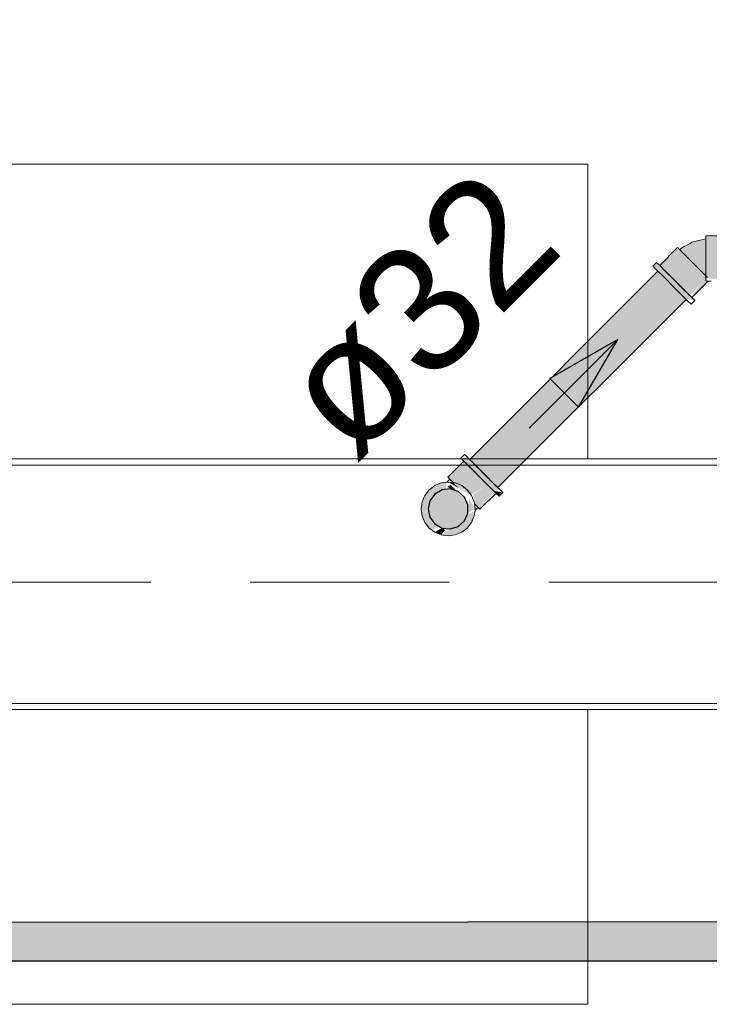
# Model space of a CAD drawing. Header units: millimetres. Extents: x 567 to 934, y -1 to 364.
# Tile 778 of 1056: x 732.35 to 733.45, y 156.08 to 157.65. Entities that reach past the tile are written whole.
import ezdxf

# ---------------------------------------------------------------- set-up
doc = ezdxf.new("R2010")
doc.units = ezdxf.units.MM
doc.header["$MEASUREMENT"] = 0
doc.linetypes.add('HIDDEN2', pattern=[0.47625, 0.3175, -0.15875])
doc.linetypes.add('NULL', pattern=[0])
for name, color, linetype, lineweight in [('AF-Condutos Reúso', 200, 'Continuous', 25), ('AF-Conexões Reúso', 216, 'Continuous', 18), ('AF-Sentido conduto Reúso', 200, 'Continuous', 30), ('AF-Textos conduto Reúso', 7, 'Continuous', 9), ('DI-Detalhes', 1, 'HIDDEN2', 9)]:
    doc.layers.add(name, color=color, linetype=linetype, lineweight=lineweight)
doc.layers.add('ARQ FINA', color=8, linetype='Continuous')
doc.styles.add('Arial', font='arial.ttf')

msp = doc.modelspace()

# ---------------------------------------------------------------- hatches: boundary and pattern name
at = {"layer": 'AF-Condutos Reúso', "linetype": 'Continuous'}
for points in [[(733.0656, 156.9498), (733.369, 157.2469), (733.3659, 157.25)], [(733.369, 157.2469), (733.0656, 156.9498), (733.069, 156.9464), (733.3755, 157.2404)], [(733.3755, 157.2404), (733.069, 156.9464), (733.0756, 156.9397), (733.3841, 157.2318)], [(733.3841, 157.2318), (733.0756, 156.9397), (733.0844, 156.9309), (733.3843, 157.2316)], [(733.0844, 156.9309), (733.3847, 157.2312), (733.3843, 157.2316)], [(733.3936, 157.2223), (733.3847, 157.2312), (733.0844, 156.9309), (733.0938, 156.9216)], [(733.0938, 156.9216), (733.3941, 157.2218), (733.3936, 157.2223)], [(733.1022, 156.9132), (733.4025, 157.2134), (733.3941, 157.2218), (733.0938, 156.9216)], [(733.1081, 156.9072), (733.4084, 157.2075), (733.4025, 157.2134), (733.1022, 156.9132)], [(733.4107, 157.2052), (733.4084, 157.2075), (733.1081, 156.9072), (733.1105, 156.9048)], [(733.1105, 156.9048), (733.4108, 157.2051), (733.4107, 157.2052)], [(732.9994, 156.8708), (733.0021, 156.8578), (733.01, 156.8471), (733.0215, 156.8404), (733.0347, 156.839), (733.0474, 156.8431), (733.0573, 156.852), (733.0627, 156.8642), (733.0627, 156.8775), (733.0573, 156.8896), (733.0474, 156.8985), (733.0347, 156.9027), (733.0215, 156.9013), (733.01, 156.8946), (733.0021, 156.8839)]]:
    msp.add_hatch(color=201, dxfattribs=at).paths.add_polyline_path(points)
h = msp.add_hatch(color=201, dxfattribs=at)
h.paths.add_polyline_path([(733.254, 156.1495), (733.254, 156.2122), (731.7278, 156.2117), (731.7278, 156.1495)])
h.paths.add_polyline_path([(733.254, 156.2122), (733.254, 156.1495), (735.7306, 156.1495), (735.7306, 156.2132)])
at = {"layer": 'AF-Conexões Reúso', "linetype": 'Continuous'}
for points in [[(733.42, 157.2962), (733.4013, 157.2836), (733.4422, 157.2427), (733.4422, 157.3002)], [(733.4719, 157.3052), (733.4422, 157.3052), (733.4422, 157.2389), (733.4826, 157.2353), (733.4826, 157.3016)], [(733.398, 157.2869), (733.3694, 157.2584), (733.4005, 157.2844)], [(733.376, 157.2517), (733.4046, 157.2803), (733.4005, 157.2844), (733.3694, 157.2584)], [(733.376, 157.2517), (733.3875, 157.2403), (733.4161, 157.2688), (733.4046, 157.2803)], [(733.3637, 157.264), (733.3578, 157.2581), (733.4097, 157.2062), (733.4246, 157.2032)], [(733.3875, 157.2403), (733.3942, 157.2336), (733.4227, 157.2622), (733.4161, 157.2688)], [(733.4293, 157.2556), (733.4227, 157.2622), (733.3942, 157.2336)], [(733.4355, 157.2494), (733.4293, 157.2556), (733.3942, 157.2336), (733.4069, 157.2208)], [(733.4408, 157.2441), (733.4355, 157.2494), (733.4069, 157.2208), (733.4122, 157.2155)], [(733.4458, 157.2341), (733.4408, 157.2441), (733.4122, 157.2155), (733.4163, 157.2115), (733.4319, 157.2264), (733.4189, 157.2089)], [(733.0516, 156.9519), (733.1035, 156.9), (733.1143, 156.9011), (733.0616, 156.9537)], [(733.0308, 156.9215), (733.0383, 156.914), (733.0639, 156.9396), (733.0573, 156.9462)], [(733.0383, 156.914), (733.0675, 156.8937), (733.0948, 156.9087), (733.0639, 156.9396)], [(733.0288, 156.9135), (733.0202, 156.9124), (733.001, 156.9012), (732.9898, 156.8597), (732.9998, 156.8726), (733.01, 156.8946), (733.0274, 156.9019)], [(733.0352, 156.9092), (733.0296, 156.9059), (733.0454, 156.8992)], [(733.0314, 156.9138), (733.0481, 156.9042), (733.0395, 156.9128)], [(733.0686, 156.8923), (733.0618, 156.9012), (733.0425, 156.9124), (733.0481, 156.9042)], [(733.1001, 156.9034), (733.0948, 156.9087), (733.0713, 156.8943), (733.0745, 156.8778)], [(733.1067, 156.8967), (733.1001, 156.9034), (733.0745, 156.8778), (733.0786, 156.8737)], [(732.9884, 156.8708), (732.9898, 156.8597), (733.001, 156.9012), (732.9941, 156.8923)], [(733.0648, 156.8874), (733.0627, 156.8642), (733.0744, 156.8708), (733.0695, 156.8794)], [(733.0811, 156.8711), (733.1076, 156.8959), (733.0792, 156.8742)], [(733.1114, 156.8921), (733.1184, 156.897), (733.1035, 156.9)], [(733.0141, 156.8414), (733.0021, 156.8578), (732.9994, 156.8708), (732.9898, 156.8597), (733.0063, 156.8383)], [(733.001, 156.8404), (733.0099, 156.8336), (732.9898, 156.8597)], [(733.0474, 156.8431), (733.0347, 156.839), (733.0202, 156.8293), (733.0618, 156.8404), (733.0686, 156.8493), (733.0736, 156.8681), (733.0611, 156.8607)], [(733.0264, 156.8375), (733.0215, 156.8404), (733.0099, 156.8336), (733.0202, 156.8293)], [(733.0529, 156.8336), (733.0618, 156.8404), (733.0202, 156.8293), (733.0314, 156.8278)]]:
    msp.add_hatch(color=213, dxfattribs=at).paths.add_polyline_path(points)

# ---------------------------------------------------------------- linework, layer by layer
at = {"layer": 'AF-Condutos Reúso'}
for p, q in [((733.3659, 157.25), (733.0656, 156.9498)), ((733.1105, 156.9048), (733.4108, 157.2051)), ((733.0656, 156.9498), (733.069, 156.9464)), ((733.069, 156.9464), (733.0756, 156.9397)), ((733.0756, 156.9397), (733.0844, 156.9309)), ((733.0844, 156.9309), (733.0938, 156.9216)), ((733.0938, 156.9216), (733.1022, 156.9132)), ((733.0347, 156.9027), (733.0215, 156.9013)), ((733.0474, 156.8985), (733.0347, 156.9027)), ((733.1022, 156.9132), (733.1081, 156.9072)), ((733.1081, 156.9072), (733.1105, 156.9048)), ((733.01, 156.8946), (733.0021, 156.8839)), ((733.0215, 156.9013), (733.01, 156.8946)), ((733.0573, 156.8896), (733.0474, 156.8985)), ((733.0627, 156.8775), (733.0573, 156.8896)), ((733.0021, 156.8839), (732.9994, 156.8708)), ((733.0627, 156.8642), (733.0627, 156.8775)), ((732.9994, 156.8708), (733.0021, 156.8578)), ((733.0021, 156.8578), (733.01, 156.8471)), ((733.0573, 156.852), (733.0627, 156.8642)), ((733.01, 156.8471), (733.0215, 156.8404)), ((733.0215, 156.8404), (733.0347, 156.839)), ((733.0347, 156.839), (733.0474, 156.8431)), ((733.0474, 156.8431), (733.0573, 156.852))]:
    msp.add_line(p, q, dxfattribs=at)
msp.add_lwpolyline([(735.7306, 156.1495), (731.7278, 156.1495), (731.7278, 156.2117), (735.7306, 156.2132)], close=True, dxfattribs=at)
at = {"layer": 'AF-Conexões Reúso'}
for p, q in [((733.42, 157.2962), (733.417, 157.2942)), ((733.4267, 157.2979), (733.42, 157.2962)), ((733.4422, 157.3018), (733.4267, 157.2979)), ((733.4422, 157.3065), (733.4422, 157.3052)), ((733.4826, 157.3065), (733.4422, 157.3065)), ((733.4422, 157.3052), (733.4422, 157.302)), ((733.4422, 157.302), (733.4422, 157.3018)), ((733.4422, 157.3018), (733.4422, 157.3016)), ((733.4422, 157.3002), (733.4422, 157.3018)), ((733.4422, 157.3016), (733.4422, 157.2959)), ((733.4422, 157.2955), (733.4422, 157.3002)), ((733.4422, 157.2959), (733.4422, 157.2884)), ((733.4422, 157.2883), (733.4422, 157.2955)), ((733.3971, 157.2878), (733.3686, 157.2592)), ((733.398, 157.2869), (733.3971, 157.2878)), ((733.4004, 157.2845), (733.398, 157.2869)), ((733.4079, 157.2894), (733.4004, 157.2845)), ((733.4005, 157.2844), (733.4004, 157.2845)), ((733.4004, 157.2845), (733.4013, 157.2836)), ((733.4046, 157.2803), (733.4005, 157.2844)), ((733.4013, 157.2836), (733.4039, 157.281)), ((733.4039, 157.281), (733.4081, 157.2768)), ((733.4099, 157.275), (733.4046, 157.2803)), ((733.414, 157.2926), (733.4079, 157.2894)), ((733.417, 157.2942), (733.414, 157.2926)), ((733.4422, 157.2884), (733.4422, 157.2796)), ((733.4422, 157.2792), (733.4422, 157.2883)), ((733.4422, 157.2796), (733.4422, 157.2703)), ((733.3637, 157.264), (733.3578, 157.2581)), ((733.3648, 157.263), (733.3637, 157.264)), ((733.4081, 157.2768), (733.4134, 157.2715)), ((733.4161, 157.2688), (733.4099, 157.275)), ((733.4134, 157.2715), (733.4195, 157.2654)), ((733.4227, 157.2622), (733.4161, 157.2688)), ((733.4195, 157.2654), (733.4259, 157.259)), ((733.4422, 157.2692), (733.4422, 157.2792)), ((733.4422, 157.2703), (733.4422, 157.2609)), ((733.4422, 157.2642), (733.4422, 157.2692)), ((733.4422, 157.2592), (733.4422, 157.2642)), ((733.3578, 157.2581), (733.3588, 157.2571)), ((733.3588, 157.2571), (733.3619, 157.254)), ((733.3619, 157.254), (733.3659, 157.25)), ((733.3678, 157.26), (733.3648, 157.263)), ((733.3659, 157.25), (733.3667, 157.2492)), ((733.3667, 157.2492), (733.373, 157.2429)), ((733.3718, 157.256), (733.3678, 157.26)), ((733.3686, 157.2592), (733.3694, 157.2584)), ((733.3694, 157.2584), (733.3718, 157.256)), ((733.3718, 157.256), (733.372, 157.2558)), ((733.3726, 157.2551), (733.3718, 157.256)), ((733.372, 157.2558), (733.376, 157.2517)), ((733.3789, 157.2488), (733.3726, 157.2551)), ((733.376, 157.2517), (733.3813, 157.2464)), ((733.3863, 157.2415), (733.3789, 157.2488)), ((733.4293, 157.2556), (733.4227, 157.2622)), ((733.4259, 157.259), (733.4321, 157.2528)), ((733.4355, 157.2494), (733.4293, 157.2556)), ((733.4321, 157.2528), (733.4376, 157.2473)), ((733.4408, 157.2441), (733.4355, 157.2494)), ((733.4422, 157.2609), (733.4422, 157.2522)), ((733.4422, 157.2501), (733.4422, 157.2592)), ((733.4422, 157.2522), (733.4422, 157.2447)), ((733.4422, 157.2464), (733.4422, 157.2501)), ((733.373, 157.2429), (733.3803, 157.2356)), ((733.3803, 157.2356), (733.3882, 157.2277)), ((733.3813, 157.2464), (733.3875, 157.2403)), ((733.3942, 157.2336), (733.3863, 157.2415)), ((733.3875, 157.2403), (733.3942, 157.2336)), ((733.3942, 157.2336), (733.4008, 157.227)), ((733.402, 157.2258), (733.3942, 157.2336)), ((733.4376, 157.2473), (733.4396, 157.2453)), ((733.4396, 157.2453), (733.4422, 157.2427)), ((733.4422, 157.2427), (733.4408, 157.2441)), ((733.4422, 157.2427), (733.4422, 157.2464)), ((733.4422, 157.2447), (733.4422, 157.2427)), ((733.4422, 157.2427), (733.4422, 157.2389)), ((733.4449, 157.24), (733.4422, 157.2427)), ((733.4422, 157.2389), (733.4422, 157.2353)), ((733.4422, 157.2341), (733.4458, 157.2341)), ((733.4422, 157.2305), (733.4458, 157.2341)), ((733.4458, 157.2341), (733.4508, 157.2341)), ((733.3882, 157.2277), (733.3961, 157.2198)), ((733.3961, 157.2198), (733.4034, 157.2125)), ((733.4008, 157.227), (733.4069, 157.2208)), ((733.4094, 157.2184), (733.402, 157.2258)), ((733.4069, 157.2208), (733.4122, 157.2155)), ((733.4156, 157.2121), (733.4094, 157.2184)), ((733.4197, 157.208), (733.4422, 157.2305)), ((733.4034, 157.2125), (733.4097, 157.2062)), ((733.4097, 157.2062), (733.4108, 157.2051)), ((733.4108, 157.2051), (733.4145, 157.2014)), ((733.4122, 157.2155), (733.4163, 157.2115)), ((733.4145, 157.2014), (733.4176, 157.1983)), ((733.4168, 157.211), (733.4156, 157.2121)), ((733.4163, 157.2115), (733.4168, 157.211)), ((733.4205, 157.2073), (733.4168, 157.211)), ((733.4168, 157.211), (733.4189, 157.2089)), ((733.4186, 157.1973), (733.4246, 157.2032)), ((733.4189, 157.2089), (733.4197, 157.208)), ((733.4235, 157.2043), (733.4205, 157.2073)), ((733.4246, 157.2032), (733.4235, 157.2043)), ((733.4176, 157.1983), (733.4186, 157.1973)), ((733.0575, 156.9578), (733.0516, 156.9519)), ((733.0516, 156.9519), (733.0526, 156.9508)), ((733.0526, 156.9508), (733.0557, 156.9478)), ((733.0586, 156.9568), (733.0575, 156.9578)), ((733.0616, 156.9537), (733.0586, 156.9568)), ((733.0664, 156.9489), (733.0616, 156.9537)), ((733.0564, 156.9471), (733.0308, 156.9215)), ((733.0557, 156.9478), (733.0605, 156.943)), ((733.0573, 156.9462), (733.0564, 156.9471)), ((733.0598, 156.9436), (733.0573, 156.9462)), ((733.0639, 156.9396), (733.0598, 156.9436)), ((733.0605, 156.943), (733.0668, 156.9367)), ((733.0692, 156.9343), (733.0639, 156.9396)), ((733.0727, 156.9426), (733.0664, 156.9489)), ((733.0668, 156.9367), (733.0741, 156.9293)), ((733.0754, 156.9281), (733.0692, 156.9343)), ((733.0801, 156.9353), (733.0727, 156.9426)), ((733.0879, 156.9274), (733.0801, 156.9353)), ((733.0342, 156.9181), (733.029, 156.9137)), ((733.0308, 156.9215), (733.0317, 156.9206)), ((733.0317, 156.9206), (733.0342, 156.918)), ((733.0369, 156.9154), (733.0342, 156.9181)), ((733.0741, 156.9293), (733.082, 156.9215)), ((733.082, 156.9215), (733.0754, 156.9281)), ((733.0886, 156.9148), (733.082, 156.9215)), ((733.082, 156.9215), (733.0899, 156.9136)), ((733.0958, 156.9195), (733.0879, 156.9274)), ((733.1031, 156.9122), (733.0958, 156.9195)), ((733.0099, 156.9081), (733.001, 156.9012)), ((733.0202, 156.9124), (733.0099, 156.9081)), ((733.0288, 156.9135), (733.0202, 156.9124)), ((733.0314, 156.9138), (733.0288, 156.9135)), ((733.0395, 156.9128), (733.0314, 156.9138)), ((733.0342, 156.918), (733.0383, 156.914)), ((733.0394, 156.9129), (733.0369, 156.9154)), ((733.0383, 156.914), (733.0395, 156.9128)), ((733.0425, 156.9124), (733.0395, 156.9128)), ((733.0529, 156.9081), (733.0425, 156.9124)), ((733.0618, 156.9012), (733.0529, 156.9081)), ((733.0948, 156.9087), (733.0886, 156.9148)), ((733.0899, 156.9136), (733.0972, 156.9063)), ((733.1001, 156.9034), (733.0948, 156.9087)), ((733.0972, 156.9063), (733.1035, 156.9)), ((733.1042, 156.8993), (733.1001, 156.9034)), ((733.1094, 156.9059), (733.1031, 156.9122)), ((733.1105, 156.9048), (733.1094, 156.9059)), ((733.1143, 156.9011), (733.1105, 156.9048)), ((732.9941, 156.8923), (732.9898, 156.882)), ((733.001, 156.9012), (732.9941, 156.8923)), ((733.0686, 156.8923), (733.0618, 156.9012)), ((733.0729, 156.882), (733.0686, 156.8923)), ((733.082, 156.8703), (733.1076, 156.8959)), ((733.1035, 156.9), (733.1076, 156.8959)), ((733.1067, 156.8967), (733.1042, 156.8993)), ((733.1076, 156.8959), (733.1067, 156.8967)), ((733.1076, 156.8959), (733.1083, 156.8951)), ((733.1083, 156.8951), (733.1114, 156.8921)), ((733.1114, 156.8921), (733.1124, 156.8911)), ((733.1124, 156.8911), (733.1184, 156.897)), ((733.1173, 156.898), (733.1143, 156.9011)), ((733.1184, 156.897), (733.1173, 156.898)), ((732.9898, 156.882), (732.9884, 156.8708)), ((733.0733, 156.879), (733.0729, 156.882)), ((733.0744, 156.8708), (733.0733, 156.879)), ((733.0733, 156.879), (733.0745, 156.8778)), ((733.0748, 156.8775), (733.0734, 156.8789)), ((733.0741, 156.8686), (733.0787, 156.8736)), ((733.0745, 156.8778), (733.0786, 156.8737)), ((733.0759, 156.8763), (733.0748, 156.8775)), ((733.0787, 156.8736), (733.0759, 156.8763)), ((733.0786, 156.8737), (733.0787, 156.8736)), ((733.0787, 156.8736), (733.0811, 156.8711)), ((733.0811, 156.8711), (733.082, 156.8703)), ((732.9884, 156.8708), (732.9898, 156.8597)), ((732.9898, 156.8597), (732.9941, 156.8493)), ((733.0686, 156.8493), (733.0729, 156.8597)), ((733.0729, 156.8597), (733.0741, 156.8686)), ((733.0741, 156.8686), (733.0744, 156.8708)), ((732.9941, 156.8493), (733.001, 156.8404)), ((733.001, 156.8404), (733.0099, 156.8336)), ((733.0529, 156.8336), (733.0618, 156.8404)), ((733.0618, 156.8404), (733.0686, 156.8493)), ((733.0099, 156.8336), (733.0135, 156.8321)), ((733.0135, 156.8321), (733.0202, 156.8293)), ((733.0202, 156.8293), (733.0314, 156.8278)), ((733.0314, 156.8278), (733.0425, 156.8293)), ((733.0425, 156.8293), (733.0529, 156.8336))]:
    msp.add_line(p, q, dxfattribs=at)
at = {"layer": 'AF-Sentido conduto Reúso'}
for p, q in [((733.3018, 157.1412), (733.1935, 157.0787)), ((733.2393, 157.033), (733.3018, 157.1412)), ((733.1935, 157.0787), (733.2393, 157.033))]:
    msp.add_line(p, q, dxfattribs=at)
msp.add_lwpolyline([(733.1603, 156.9998), (733.3018, 157.1412)], dxfattribs=at)
at = {"layer": 'ARQ FINA', "linetype": 'Continuous', "lineweight": 5}
for p, q in [((733.254, 157.4208), (731.054, 157.4208)), ((733.254, 156.9508), (733.254, 157.4208)), ((733.254, 156.5508), (733.254, 156.0808)), ((733.254, 156.0808), (731.054, 156.0808))]:
    msp.add_line(p, q, dxfattribs=at)
at = {"layer": 'ARQ FINA', "lineweight": 5}
for p, q in [((728.8409, 156.9508), (744.4109, 156.9508)), ((744.4209, 156.9408), (728.5409, 156.9408)), ((728.9509, 156.5608), (744.7009, 156.5608)), ((728.8409, 156.5508), (744.7109, 156.5508))]:
    msp.add_line(p, q, dxfattribs=at)
at = {"layer": 'DI-Detalhes'}
msp.add_lwpolyline([(730.8053, 159.1198), (743.9869, 159.1198), (743.9869, 156.7543), (730.8053, 156.7543), (730.8053, 159.1198)], dxfattribs=at)

# ---------------------------------------------------------------- texts
at = {"layer": 'AF-Textos conduto Reúso', "linetype": 'NULL', "insert": (732.8835, 156.9398), "char_height": 0.2, "width": 0.962805, "attachment_point": 7, "rotation": 45.0001, "line_spacing_factor": 0.6, "style": 'Arial'}
msp.add_mtext('ø32', dxfattribs=at)

doc.saveas('drawing.dxf')
